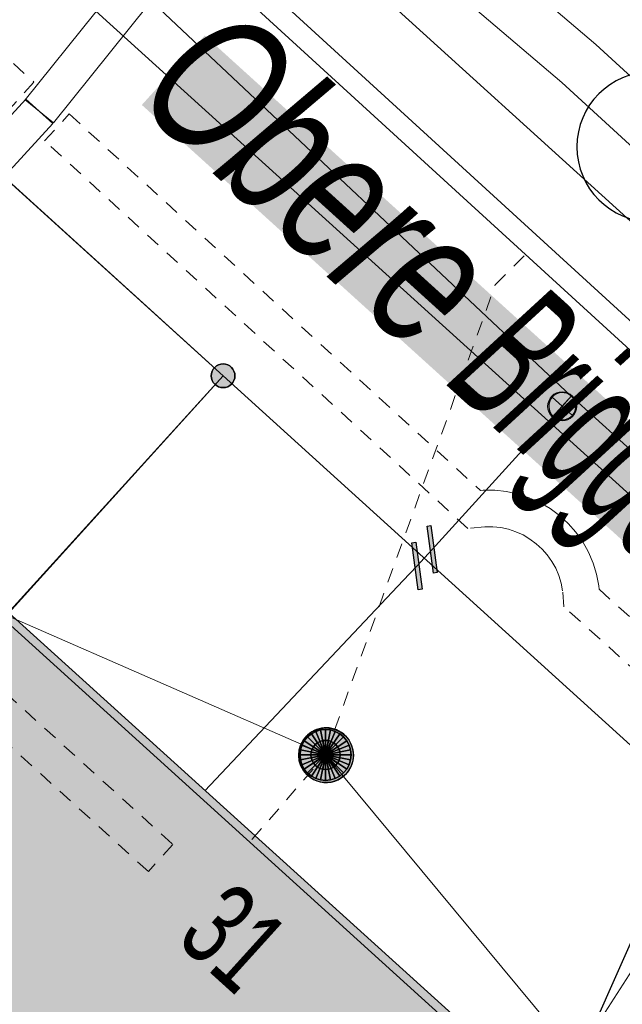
# Model space of a CAD drawing. Header units: metres. Extents: x 2695560 to 2696939, y 1260491 to 1262050.
# Tile 555 of 656: x 2696031 to 2696039, y 1261139 to 1261152. Entities that reach past the tile are written whole.
import ezdxf

# ---------------------------------------------------------------- set-up
doc = ezdxf.new("R2010")
doc.units = ezdxf.units.M
doc.linetypes.add('AUSGEZOGEN', pattern=[0])
doc.linetypes.add('VERDECKT2_S2', pattern=[0.36, 0.2, -0.16])
for name, color, linetype in [('XR$1$AV_Gebäudeflächen (BB)', 7, 'AUSGEZOGEN'), ('XR$1$AV_Grenzpunkte', 7, 'AUSGEZOGEN'), ('XR$1$AV_Haus-Nr.', 7, 'AUSGEZOGEN'), ('XR$1$AV_Linien (BB)', 7, 'AUSGEZOGEN'), ('XR$1$AV_Strassennamen', 7, 'AUSGEZOGEN'), ('XR$1$AW_LK_Schachtdeckel', 24, 'AUSGEZOGEN'), ('XR$1$GR_Baum', 94, 'AUSGEZOGEN'), ('XR$1$Liegenschaftsgrenzen', 7, 'AUSGEZOGEN'), ('XR$1$PFAV', 255, 'AUSGEZOGEN'), ('XR$1$PFAW', 255, 'AUSGEZOGEN'), ('XR$1$PFWA', 255, 'AUSGEZOGEN'), ('XR$1$RP_Abstandslinie', 7, 'AUSGEZOGEN'), ('XR$1$WA_LK_Absperrarmatur', 171, 'AUSGEZOGEN'), ('XR$1$WA_LK_Rohrleitungsteil', 171, 'AUSGEZOGEN')]:
    doc.layers.add(name, color=color, linetype=linetype)
for name, color, linetype, lineweight in [('XR$2$ABW-Linie-R-genau', 4, 'AUSGEZOGEN', 18), ('XR$2$ABW-Linie-R-ungenau', 4, 'VERDECKT2_S2', 18), ('XR$2$ABW-LinieFlaeche-R-genau', 4, 'AUSGEZOGEN', 18), ('XR$2$ABW-Punkt', 6, 'AUSGEZOGEN', 18), ('XR$2$ELE-Flaeche-oberirdisch', 1, 'AUSGEZOGEN', 18), ('XR$2$ELE-LinieFlaeche-genau', 1, 'AUSGEZOGEN', 18), ('XR$2$ELE-LinieFlaeche-ungenau', 1, 'VERDECKT2_S2', 18), ('XR$2$GAS-Linie-genau', 12, 'AUSGEZOGEN', 18), ('XR$2$WAS-Linie-genau', 5, 'AUSGEZOGEN', 18), ('XR$2$WAS-Punkt', 5, 'AUSGEZOGEN', 18)]:
    doc.layers.add(name, color=color, linetype=linetype, lineweight=lineweight)
doc.styles.add('ARIAL', font='arial.ttf')

# ---------------------------------------------------------------- blocks, each defined once
blk = doc.blocks.new('COMPLEXOBJECT_627')
at = {"layer": 'XR$1$AV_Linien (BB)', "color": 7, "linetype": 'AUSGEZOGEN', "transparency": 33554687}
blk.add_lwpolyline([(6008.311, 11177.006), (6056.879, 11132.95), (6078.507, 11113.365)], dxfattribs=at)
blk = doc.blocks.new('BAV15')
at = {"layer": 'XR$1$PFAV', "transparency": 33554687}
blk.add_hatch(color=7, dxfattribs=at).paths.add_polyline_path([(0.5, 0), (0.49, 0.101), (0.459, 0.197), (0.41, 0.286), (0.344, 0.362), (0.264, 0.424), (0.174, 0.469), (0.076, 0.494), (-0.025, 0.499), (-0.125, 0.484), (-0.22, 0.449), (-0.306, 0.395), (-0.379, 0.326), (-0.437, 0.243), (-0.477, 0.15), (-0.497, 0.051), (-0.497, -0.051), (-0.477, -0.15), (-0.437, -0.243), (-0.379, -0.326), (-0.306, -0.395), (-0.22, -0.449), (-0.125, -0.484), (-0.025, -0.499), (0.076, -0.494), (0.174, -0.469), (0.264, -0.424), (0.344, -0.362), (0.41, -0.286), (0.459, -0.197), (0.49, -0.101)])
at = {"color": 7, "transparency": 33554687}
for start, end in [(90, 270), (270, 90)]:
    blk.add_arc((0, 0), 0.5, start, end, dxfattribs=at)
at = {"layer": 'XR$1$PFAV', "transparency": 33554687}
blk.add_circle((0, 0), 0.5, dxfattribs=at)
blk = doc.blocks.new('WBGR1')
at = {"color": 94, "transparency": 33554687}
for radius, start, end in [(1, 90, 270), (1, 270, 90), (0.05, 90, 270), (0.05, 270, 90)]:
    blk.add_arc((0, 0), radius, start, end, dxfattribs=at)
blk = doc.blocks.new('BAW2082')
at = {"layer": 'XR$1$PFAW', "transparency": 33554687}
blk.add_hatch(color=7, dxfattribs=at).paths.add_polyline_path([(0.509, -0.003), (0.499, 0.098), (0.469, 0.194), (0.42, 0.283), (0.354, 0.359), (0.274, 0.421), (0.183, 0.466), (0.085, 0.491), (-0.016, 0.496), (-0.116, 0.481), (-0.211, 0.446), (-0.297, 0.392), (-0.37, 0.323), (-0.428, 0.24), (-0.468, 0.147), (-0.488, 0.047), (-0.488, -0.054), (-0.468, -0.153), (-0.428, -0.246), (-0.37, -0.329), (-0.297, -0.398), (-0.211, -0.452), (-0.116, -0.487), (-0.016, -0.502), (0.085, -0.497), (0.183, -0.472), (0.274, -0.427), (0.354, -0.366), (0.42, -0.289), (0.469, -0.2), (0.499, -0.104)])
at = {"transparency": 33554687}
for start, end in [(91.1948, 268.8052), (268.8052, 91.1948)]:
    blk.add_arc((0.01, 0), 0.5, start, end, dxfattribs=at)
at = {"layer": 'XR$1$PFAW', "transparency": 33554687}
blk.add_circle((0.009, -0.003), 0.5, dxfattribs=at)
blk = doc.blocks.new('BWA2013')
at = {"true_color": 0x000000, "transparency": 33554687}
blk.add_hatch(color=18, dxfattribs=at).paths.add_polyline_path([(-0.291, -0.409), (0.352, 0.357), (0.291, 0.409), (-0.352, -0.357)])
at = {"transparency": 33554687}
blk.add_lwpolyline([(-0.291, -0.409), (-0.352, -0.357), (0.291, 0.409), (0.352, 0.357), (-0.291, -0.409)], close=True, dxfattribs=at)
blk = doc.blocks.new('BWA965')
at = {"layer": 'XR$1$PFWA', "transparency": 33554687}
blk.add_hatch(color=7, dxfattribs=at).paths.add_polyline_path([(0, 0.5), (-0.051, 0.497), (-0.101, 0.49), (-0.15, 0.477), (-0.197, 0.459), (-0.243, 0.437), (-0.286, 0.41), (-0.326, 0.379), (-0.362, 0.344), (-0.395, 0.306), (-0.424, 0.264), (-0.449, 0.22), (-0.469, 0.174), (-0.484, 0.125), (-0.494, 0.076), (-0.499, 0.025), (-0.499, -0.025), (-0.494, -0.076), (-0.484, -0.125), (-0.469, -0.174), (-0.449, -0.22), (-0.424, -0.264), (-0.395, -0.306), (-0.362, -0.344), (-0.326, -0.379), (-0.286, -0.41), (-0.243, -0.437), (-0.197, -0.459), (-0.15, -0.477), (-0.101, -0.49), (-0.051, -0.497), (0, -0.5), (0.051, -0.497), (0.101, -0.49), (0.15, -0.477), (0.197, -0.459), (0.243, -0.437), (0.286, -0.41), (0.326, -0.379), (0.362, -0.344), (0.395, -0.306), (0.424, -0.264), (0.449, -0.22), (0.469, -0.174), (0.484, -0.125), (0.494, -0.076), (0.499, -0.025), (0.499, 0.025), (0.494, 0.076), (0.484, 0.125), (0.469, 0.174), (0.449, 0.22), (0.424, 0.264), (0.395, 0.306), (0.362, 0.344), (0.326, 0.379), (0.286, 0.41), (0.243, 0.437), (0.197, 0.459), (0.15, 0.477), (0.101, 0.49), (0.051, 0.497)])
at = {"transparency": 33554687}
blk.add_line((0, 0.5), (0, -0.5), dxfattribs=at)
for start, end in [(90, 270), (270, 90)]:
    blk.add_arc((0, 0), 0.5, start, end, dxfattribs=at)
blk = doc.blocks.new('WAS-ABSPERRORGAN')
at = {"layer": 'XR$2$WAS-Punkt', "linetype": 'AUSGEZOGEN', "transparency": 33554687}
for p, q in [((0, 200, 2500), (0, -200, 2500)), ((0, 0), (0, 0))]:
    blk.add_line(p, q, dxfattribs=at)
blk.add_circle((0, 0, 502500), 200, dxfattribs=at)
blk = doc.blocks.new('ABW-NORMSCHACHT_WEITERE')
at = {"layer": 'XR$2$ABW-Punkt', "linetype": 'AUSGEZOGEN', "lineweight": 25, "transparency": 33554687}
for points in [[(-141, 141, 2500), (0, 0, 2500), (-166, 111, 2500)], [(-141, 141), (0, 0), (-166, 111)], [(-141, 141, 2500), (-141, 141), (-166, 111), (-166, 111, 2500)], [(-111, 166, 2500), (0, 0, 2500), (-141, 141, 2500)], [(-111, 166), (0, 0), (-141, 141)], [(-111, 166, 2500), (-111, 166), (-141, 141), (-141, 141, 2500)], [(-77, 185, 2500), (0, 0, 2500), (-111, 166, 2500)], [(-77, 185), (0, 0), (-111, 166)], [(-77, 185, 2500), (-77, 185), (-111, 166), (-111, 166, 2500)], [(-39, 196, 2500), (0, 0, 2500), (-77, 185, 2500)], [(-39, 196), (0, 0), (-77, 185)], [(-39, 196, 2500), (-39, 196), (-77, 185), (-77, 185, 2500)], [(0, 200, 2500), (0, 0, 2500), (-39, 196, 2500)], [(0, 200), (0, 0), (-39, 196)], [(0, 200, 2500), (0, 200), (-39, 196), (-39, 196, 2500)], [(39, 196, 2500), (0, 0, 2500), (0, 200, 2500)], [(39, 196), (0, 0), (0, 200)], [(39, 196, 2500), (39, 196), (0, 200), (0, 200, 2500)], [(77, 185, 2500), (0, 0, 2500), (39, 196, 2500)], [(77, 185), (0, 0), (39, 196)], [(111, 166, 2500), (0, 0, 2500), (77, 185, 2500)], [(111, 166), (0, 0), (77, 185)], [(141, 141, 2500), (0, 0, 2500), (111, 166, 2500)], [(141, 141), (0, 0), (111, 166)], [(166, 111, 2500), (0, 0, 2500), (141, 141, 2500)], [(166, 111), (0, 0), (141, 141)], [(77, 185, 2500), (77, 185), (39, 196), (39, 196, 2500)], [(111, 166, 2500), (111, 166), (77, 185), (77, 185, 2500)], [(141, 141, 2500), (141, 141), (111, 166), (111, 166, 2500)], [(166, 111, 2500), (166, 111), (141, 141), (141, 141, 2500)], [(-196, 39, 2500), (0, 0, 2500), (-200, 0, 2500)], [(-196, 39), (0, 0), (-200, 0)], [(-196, 39, 2500), (-196, 39), (-200, 0), (-200, 0, 2500)], [(-200, 0, 2500), (0, 0, 2500), (-196, -39, 2500)], [(-200, 0), (0, 0), (-196, -39)], [(-185, 77, 2500), (0, 0, 2500), (-196, 39, 2500)], [(-185, 77), (0, 0), (-196, 39)], [(-185, 77, 2500), (-185, 77), (-196, 39), (-196, 39, 2500)], [(-196, -39, 2500), (0, 0, 2500), (-185, -77, 2500)], [(-196, -39), (0, 0), (-185, -77)], [(-166, 111, 2500), (0, 0, 2500), (-185, 77, 2500)], [(-166, 111), (0, 0), (-185, 77)], [(-166, 111, 2500), (-166, 111), (-185, 77), (-185, 77, 2500)], [(-185, -77, 2500), (0, 0, 2500), (-166, -111, 2500)], [(-185, -77), (0, 0), (-166, -111)], [(-166, -111, 2500), (0, 0, 2500), (-141, -141, 2500)], [(-166, -111), (0, 0), (-141, -141)], [(-141, -141, 2500), (0, 0, 2500), (-111, -166, 2500)], [(-141, -141), (0, 0), (-111, -166)], [(-111, -166, 2500), (0, 0, 2500), (-77, -185, 2500)], [(-111, -166), (0, 0), (-77, -185)], [(-77, -185, 2500), (0, 0, 2500), (-39, -196, 2500)], [(-77, -185), (0, 0), (-39, -196)], [(-39, -196, 2500), (0, 0, 2500), (0, -200, 2500)], [(-39, -196), (0, 0), (0, -200)], [(185, 77, 2500), (0, 0, 2500), (166, 111, 2500)], [(185, 77), (0, 0), (166, 111)], [(196, 39, 2500), (0, 0, 2500), (185, 77, 2500)], [(196, 39), (0, 0), (185, 77)], [(200, 0, 2500), (0, 0, 2500), (196, 39, 2500)], [(200, 0), (0, 0), (196, 39)], [(0, -200, 2500), (0, 0, 2500), (39, -196, 2500)], [(39, -196, 2500), (0, 0, 2500), (77, -185, 2500)], [(77, -185, 2500), (0, 0, 2500), (111, -166, 2500)], [(111, -166, 2500), (0, 0, 2500), (141, -141, 2500)], [(141, -141, 2500), (0, 0, 2500), (166, -111, 2500)], [(166, -111, 2500), (0, 0, 2500), (185, -77, 2500)], [(185, -77, 2500), (0, 0, 2500), (196, -39, 2500)], [(196, -39, 2500), (0, 0, 2500), (200, 0, 2500)], [(0, -200), (0, 0), (39, -196)], [(39, -196), (0, 0), (77, -185)], [(77, -185), (0, 0), (111, -166)], [(111, -166), (0, 0), (141, -141)], [(141, -141), (0, 0), (166, -111)], [(166, -111), (0, 0), (185, -77)], [(185, -77), (0, 0), (196, -39)], [(196, -39), (0, 0), (200, 0)], [(185, 77, 2500), (185, 77), (166, 111), (166, 111, 2500)], [(196, 39, 2500), (196, 39), (185, 77), (185, 77, 2500)], [(200, 0, 2500), (200, 0), (196, 39), (196, 39, 2500)], [(-200, 0, 2500), (-200, 0), (-196, -39), (-196, -39, 2500)], [(-196, -39, 2500), (-196, -39), (-185, -77), (-185, -77, 2500)], [(-185, -77, 2500), (-185, -77), (-166, -111), (-166, -111, 2500)], [(-166, -111, 2500), (-166, -111), (-141, -141), (-141, -141, 2500)], [(141, -141, 2500), (141, -141), (166, -111), (166, -111, 2500)], [(166, -111, 2500), (166, -111), (185, -77), (185, -77, 2500)], [(185, -77, 2500), (185, -77), (196, -39), (196, -39, 2500)], [(196, -39, 2500), (196, -39), (200, 0), (200, 0, 2500)], [(-141, -141, 2500), (-141, -141), (-111, -166), (-111, -166, 2500)], [(-111, -166, 2500), (-111, -166), (-77, -185), (-77, -185, 2500)], [(-77, -185, 2500), (-77, -185), (-39, -196), (-39, -196, 2500)], [(-39, -196, 2500), (-39, -196), (0, -200), (0, -200, 2500)], [(0, -200, 2500), (0, -200), (39, -196), (39, -196, 2500)], [(39, -196, 2500), (39, -196), (77, -185), (77, -185, 2500)], [(77, -185, 2500), (77, -185), (111, -166), (111, -166, 2500)], [(111, -166, 2500), (111, -166), (141, -141), (141, -141, 2500)]]:
    blk.add_3dface(points, dxfattribs=at)
blk = doc.blocks.new('ABW-DECKEL')
at = {"layer": 'XR$2$ABW-Punkt', "linetype": 'AUSGEZOGEN', "lineweight": 25, "transparency": 33554687}
for points in [[(-194, 291, 2500), (0, 0, 2500), (-247, 247, 2500)], [(-194, 291), (0, 0), (-247, 247)], [(-194, 291, 2500), (-194, 291), (-247, 247), (-247, 247, 2500)], [(-134, 323, 2500), (0, 0, 2500), (-194, 291, 2500)], [(-134, 323), (0, 0), (-194, 291)], [(-134, 323, 2500), (-134, 323), (-194, 291), (-194, 291, 2500)], [(-68, 343, 2500), (0, 0, 2500), (-134, 323, 2500)], [(-68, 343), (0, 0), (-134, 323)], [(-68, 343, 2500), (-68, 343), (-134, 323), (-134, 323, 2500)], [(0, 350, 2500), (0, 0, 2500), (-68, 343, 2500)], [(0, 350), (0, 0), (-68, 343)], [(0, 350, 2500), (0, 350), (-68, 343), (-68, 343, 2500)], [(68, 343, 2500), (0, 0, 2500), (0, 350, 2500)], [(68, 343), (0, 0), (0, 350)], [(68, 343, 2500), (68, 343), (0, 350), (0, 350, 2500)], [(134, 323, 2500), (0, 0, 2500), (68, 343, 2500)], [(134, 323), (0, 0), (68, 343)], [(194, 291, 2500), (0, 0, 2500), (134, 323, 2500)], [(194, 291), (0, 0), (134, 323)], [(247, 247, 2500), (0, 0, 2500), (194, 291, 2500)], [(247, 247), (0, 0), (194, 291)], [(134, 323, 2500), (134, 323), (68, 343), (68, 343, 2500)], [(194, 291, 2500), (194, 291), (134, 323), (134, 323, 2500)], [(247, 247, 2500), (247, 247), (194, 291), (194, 291, 2500)], [(-291, 194, 2500), (0, 0, 2500), (-323, 134, 2500)], [(-291, 194), (0, 0), (-323, 134)], [(-291, 194, 2500), (-291, 194), (-323, 134), (-323, 134, 2500)], [(-247, 247, 2500), (0, 0, 2500), (-291, 194, 2500)], [(-247, 247), (0, 0), (-291, 194)], [(-247, 247, 2500), (-247, 247), (-291, 194), (-291, 194, 2500)], [(291, 194, 2500), (0, 0, 2500), (247, 247, 2500)], [(291, 194), (0, 0), (247, 247)], [(323, 134, 2500), (0, 0, 2500), (291, 194, 2500)], [(323, 134), (0, 0), (291, 194)], [(291, 194, 2500), (291, 194), (247, 247), (247, 247, 2500)], [(323, 134, 2500), (323, 134), (291, 194), (291, 194, 2500)], [(-343, 68, 2500), (0, 0, 2500), (-350, 0, 2500)], [(-343, 68), (0, 0), (-350, 0)], [(-343, 68, 2500), (-343, 68), (-350, 0), (-350, 0, 2500)], [(-350, 0, 2500), (0, 0, 2500), (-343, -68, 2500)], [(-350, 0), (0, 0), (-343, -68)], [(-323, 134, 2500), (0, 0, 2500), (-343, 68, 2500)], [(-323, 134), (0, 0), (-343, 68)], [(-323, 134, 2500), (-323, 134), (-343, 68), (-343, 68, 2500)], [(-343, -68, 2500), (0, 0, 2500), (-323, -134, 2500)], [(-343, -68), (0, 0), (-323, -134)], [(-323, -134, 2500), (0, 0, 2500), (-291, -194, 2500)], [(-323, -134), (0, 0), (-291, -194)], [(-291, -194, 2500), (0, 0, 2500), (-247, -247, 2500)], [(-291, -194), (0, 0), (-247, -247)], [(-247, -247, 2500), (0, 0, 2500), (-194, -291, 2500)], [(-247, -247), (0, 0), (-194, -291)], [(-194, -291, 2500), (0, 0, 2500), (-134, -323, 2500)], [(-194, -291), (0, 0), (-134, -323)], [(-134, -323, 2500), (0, 0, 2500), (-68, -343, 2500)], [(-134, -323), (0, 0), (-68, -343)], [(-68, -343, 2500), (0, 0, 2500), (0, -350, 2500)], [(-68, -343), (0, 0), (0, -350)], [(343, 68, 2500), (0, 0, 2500), (323, 134, 2500)], [(343, 68), (0, 0), (323, 134)], [(350, 0, 2500), (0, 0, 2500), (343, 68, 2500)], [(350, 0), (0, 0), (343, 68)], [(0, -350, 2500), (0, 0, 2500), (68, -343, 2500)], [(68, -343, 2500), (0, 0, 2500), (134, -323, 2500)], [(134, -323, 2500), (0, 0, 2500), (194, -291, 2500)], [(194, -291, 2500), (0, 0, 2500), (247, -247, 2500)], [(247, -247, 2500), (0, 0, 2500), (291, -194, 2500)], [(291, -194, 2500), (0, 0, 2500), (323, -134, 2500)], [(323, -134, 2500), (0, 0, 2500), (343, -68, 2500)], [(343, -68, 2500), (0, 0, 2500), (350, 0, 2500)], [(0, -350), (0, 0), (68, -343)], [(68, -343), (0, 0), (134, -323)], [(134, -323), (0, 0), (194, -291)], [(194, -291), (0, 0), (247, -247)], [(247, -247), (0, 0), (291, -194)], [(291, -194), (0, 0), (323, -134)], [(323, -134), (0, 0), (343, -68)], [(343, -68), (0, 0), (350, 0)], [(343, 68, 2500), (343, 68), (323, 134), (323, 134, 2500)], [(350, 0, 2500), (350, 0), (343, 68), (343, 68, 2500)], [(-350, 0, 2500), (-350, 0), (-343, -68), (-343, -68, 2500)], [(-343, -68, 2500), (-343, -68), (-323, -134), (-323, -134, 2500)], [(-323, -134, 2500), (-323, -134), (-291, -194), (-291, -194, 2500)], [(291, -194, 2500), (291, -194), (323, -134), (323, -134, 2500)], [(323, -134, 2500), (323, -134), (343, -68), (343, -68, 2500)], [(343, -68, 2500), (343, -68), (350, 0), (350, 0, 2500)], [(-291, -194, 2500), (-291, -194), (-247, -247), (-247, -247, 2500)], [(-247, -247, 2500), (-247, -247), (-194, -291), (-194, -291, 2500)], [(194, -291, 2500), (194, -291), (247, -247), (247, -247, 2500)], [(247, -247, 2500), (247, -247), (291, -194), (291, -194, 2500)], [(-194, -291, 2500), (-194, -291), (-134, -323), (-134, -323, 2500)], [(-134, -323, 2500), (-134, -323), (-68, -343), (-68, -343, 2500)], [(-68, -343, 2500), (-68, -343), (0, -350), (0, -350, 2500)], [(0, -350, 2500), (0, -350), (68, -343), (68, -343, 2500)], [(68, -343, 2500), (68, -343), (134, -323), (134, -323, 2500)], [(134, -323, 2500), (134, -323), (194, -291), (194, -291, 2500)]]:
    blk.add_3dface(points, dxfattribs=at)

msp = doc.modelspace()

# ---------------------------------------------------------------- hatches: boundary and pattern name
at = {"transparency": 33554687}
msp.add_hatch(color=7, dxfattribs=at).paths.add_polyline_path([(2696033.389, 1261152.198), (2696032.526, 1261151.246), (2696042.921, 1261141.822), (2696043.784, 1261142.774)])
at = {"layer": 'XR$1$AV_Gebäudeflächen (BB)', "true_color": 0xd2d2d2, "transparency": 33554687}
msp.add_hatch(color=254, dxfattribs=at).paths.add_polyline_path([(2696030.701, 1261144.278), (2696023.738, 1261136.646), (2696031.171, 1261129.906), (2696031.275, 1261129.812), (2696038.22, 1261137.471)])

# ---------------------------------------------------------------- linework, layer by layer
at = {"layer": 'XR$1$AV_Linien (BB)', "color": 7, "linetype": 'AUSGEZOGEN', "transparency": 33554687}
for p, q in [((2696030.701, 1261144.278), (2696033.64, 1261147.53)), ((2696040.083, 1261141.684), (2696033.64, 1261147.53)), ((2696038.22, 1261137.471), (2696030.701, 1261144.278)), ((2696038.22, 1261137.471), (2696040.083, 1261141.684))]:
    msp.add_line(p, q, dxfattribs=at)
msp.add_lwpolyline([(2696033.64, 1261147.53), (2696023.56, 1261156.68), (2696014.836, 1261164.577)], dxfattribs=at)
at = {"layer": 'XR$1$Liegenschaftsgrenzen', "color": 7, "linetype": 'AUSGEZOGEN', "transparency": 33554687}
for p, q in [((2696023.56, 1261156.68), (2696033.64, 1261147.53)), ((2696033.64, 1261147.53), (2696010.45, 1261121.98)), ((2696033.64, 1261147.53), (2696043.56, 1261138.53))]:
    msp.add_line(p, q, dxfattribs=at)
at = {"layer": 'XR$1$RP_Abstandslinie', "color": 7, "linetype": 'AUSGEZOGEN', "transparency": 33554687}
msp.add_lwpolyline([(2696034.4, 1261065.41), (2696070.75, 1261107.81), (2696041.65, 1261134.2), (2696012.02, 1261161.08), (2695982.4, 1261187.96), (2695952.87, 1261214.76)], dxfattribs=at)
at = {"layer": 'XR$2$ABW-Linie-R-genau', "linetype": 'AUSGEZOGEN', "transparency": 33554687}
for p, q in [((2696030.738, 1261144.214), (2696035.045, 1261142.329)), ((2696038.483, 1261138.19), (2696035.045, 1261142.329)), ((2696040.24, 1261140.915), (2696038.483, 1261138.19))]:
    msp.add_line(p, q, dxfattribs=at)
at = {"layer": 'XR$2$ABW-Linie-R-ungenau', "linetype": 'VERDECKT2_S2', "transparency": 33554687}
msp.add_line((2696034.035, 1261141.169), (2696035.045, 1261142.329), dxfattribs=at)
msp.add_lwpolyline([(2696035.045, 1261142.329), (2696037.373, 1261148.778), (2696037.772, 1261149.178)], dxfattribs=at)
at = {"layer": 'XR$2$ABW-LinieFlaeche-R-genau', "linetype": 'AUSGEZOGEN', "transparency": 33554687}
msp.add_lwpolyline([(2696040.601, 1261146.618), (2696010.878, 1261173.799), (2696011.08, 1261174.021), (2696040.803, 1261146.84), (2696040.601, 1261146.618)], close=True, dxfattribs=at)
at = {"layer": 'XR$2$ELE-Flaeche-oberirdisch', "transparency": 33554687}
msp.add_lwpolyline([(2696068.198, 1261125.023), (2696053.575, 1261138.49), (2696038.751, 1261152.077), (2696031.072, 1261158.61), (2696023.825, 1261165.407), (2696016.255, 1261172.156), (2696015.789, 1261171.634), (2696023.353, 1261164.891), (2696030.606, 1261158.088), (2696038.287, 1261151.553), (2696053.101, 1261137.974), (2696068.198, 1261124.071), (2696068.198, 1261125.023)], close=True, dxfattribs=at)
at = {"layer": 'XR$2$ELE-LinieFlaeche-genau', "linetype": 'AUSGEZOGEN', "transparency": 33554687}
msp.add_lwpolyline([(2696034.164, 1261154.554), (2696031.316, 1261151.002), (2696030.926, 1261151.314), (2696030.926, 1261151.314), (2696033.792, 1261154.888)], dxfattribs=at)
msp.add_lwpolyline([(2696027.299, 1261147.356), (2696030.937, 1261151.327), (2696031.305, 1261150.989), (2696027.667, 1261147.018), (2696027.299, 1261147.356)], close=True, dxfattribs=at)
at = {"layer": 'XR$2$ELE-LinieFlaeche-ungenau', "linetype": 'VERDECKT2_S2', "transparency": 33554687}
for points in [[(2696018.711, 1261162.634), (2696031.047, 1261151.56), (2696030.713, 1261151.188), (2696030.713, 1261151.188), (2696018.249, 1261162.376)], [(2696048.724, 1261135.023), (2696038.314, 1261144.361), (2696038.296, 1261144.581), (2696038.275, 1261144.687), (2696038.243, 1261144.79), (2696038.201, 1261144.89), (2696038.148, 1261144.984), (2696038.086, 1261145.073), (2696038.014, 1261145.154), (2696037.935, 1261145.227), (2696037.847, 1261145.291), (2696037.754, 1261145.347), (2696037.656, 1261145.39), (2696037.552, 1261145.425), (2696037.447, 1261145.448), (2696037.34, 1261145.459), (2696037.231, 1261145.459), (2696036.998, 1261145.435), (2696031.193, 1261150.754), (2696031.531, 1261151.122), (2696037.17, 1261145.955), (2696037.205, 1261145.959), (2696037.366, 1261145.959), (2696037.527, 1261145.942), (2696037.684, 1261145.907), (2696037.836, 1261145.858), (2696037.984, 1261145.791), (2696038.123, 1261145.709), (2696038.253, 1261145.613), (2696038.372, 1261145.504), (2696038.478, 1261145.383), (2696038.572, 1261145.252), (2696038.651, 1261145.11), (2696038.713, 1261144.962), (2696038.761, 1261144.809), (2696038.792, 1261144.649), (2696038.796, 1261144.601), (2696049.058, 1261135.395)]]:
    msp.add_lwpolyline(points, dxfattribs=at)
msp.add_lwpolyline([(2696032.616, 1261140.73), (2696026.589, 1261146.195), (2696026.925, 1261146.565), (2696032.952, 1261141.1), (2696032.616, 1261140.73)], close=True, dxfattribs=at)
at = {"layer": 'XR$2$GAS-Linie-genau', "linetype": 'AUSGEZOGEN', "transparency": 33554687}
msp.add_line((2696061.802, 1261125.413), (2696018.167, 1261164.984), dxfattribs=at)
at = {"layer": 'XR$2$WAS-Linie-genau', "linetype": 'AUSGEZOGEN', "transparency": 33554687}
for p, q in [((2696030.917, 1261154.308), (2696038.415, 1261147.25)), ((2696038.415, 1261147.25), (2696038.289, 1261147.111)), ((2696038.415, 1261147.25), (2696054.049, 1261133.054)), ((2696038.289, 1261147.111), (2696036.505, 1261145.148)), ((2696036.505, 1261145.148), (2696036.296, 1261144.919)), ((2696036.296, 1261144.919), (2696036.11, 1261144.721)), ((2696036.11, 1261144.721), (2696033.391, 1261141.838))]:
    msp.add_line(p, q, dxfattribs=at)

# ---------------------------------------------------------------- block references
at = {"layer": 'XR$1$AV_Grenzpunkte', "color": 7, "linetype": 'AUSGEZOGEN', "lineweight": -3, "transparency": 33554687, "xscale": 0.3249999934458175, "yscale": 0.3249999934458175}
msp.add_blockref('BAV15', (2696033.64, 1261147.53), dxfattribs=at)
at = {"layer": 'XR$1$AV_Linien (BB)', "color": 7, "linetype": 'AUSGEZOGEN', "lineweight": -3, "transparency": 33554687}
msp.add_blockref('COMPLEXOBJECT_627', (2690000.97, 1249999.81), dxfattribs=at)
at = {"layer": 'XR$1$AW_LK_Schachtdeckel', "color": 24, "linetype": 'AUSGEZOGEN', "lineweight": -3, "transparency": 33554687, "xscale": 0.7499999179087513, "yscale": 0.7499999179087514, "rotation": 318.6660445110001}
msp.add_blockref('BAW2082', (2696035.048, 1261142.331), dxfattribs=at)
at = {"layer": 'XR$1$GR_Baum', "color": 94, "linetype": 'AUSGEZOGEN', "lineweight": -3, "transparency": 33554687, "xscale": 1.027451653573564, "yscale": 1.027451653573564}
msp.add_blockref('WBGR1', (2696039.518, 1261150.671), dxfattribs=at)
at = {"layer": 'XR$1$WA_LK_Absperrarmatur', "color": 171, "linetype": 'AUSGEZOGEN', "lineweight": -3, "transparency": 33554687, "xscale": 0.3749999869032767, "yscale": 0.3749999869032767, "rotation": 227.729365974}
msp.add_blockref('BWA965', (2696038.292, 1261147.113), dxfattribs=at)
at = {"layer": 'XR$1$WA_LK_Rohrleitungsteil', "color": 171, "linetype": 'AUSGEZOGEN', "lineweight": -3, "transparency": 33554687}
for p, xscale, yscale, rotation in [((2696036.508, 1261145.15), 0.6499999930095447, 0.6499999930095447, 227.729365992), ((2696036.299, 1261144.921), 0.6499999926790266, 0.6499999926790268, 227.7293660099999)]:
    msp.add_blockref('BWA2013', p, dxfattribs=dict(at, xscale=xscale, yscale=yscale, rotation=rotation))
at = {"layer": 'XR$2$ABW-Punkt', "color": 6, "linetype": 'AUSGEZOGEN', "lineweight": 18, "transparency": 33554687, "xscale": 0.001, "yscale": 0.001, "zscale": 0.001, "rotation": 360}
for name in ['ABW-DECKEL', 'ABW-NORMSCHACHT_WEITERE']:
    msp.add_blockref(name, (2696035.045, 1261142.329), dxfattribs=at)
at = {"layer": 'XR$2$WAS-Punkt', "color": 5, "linetype": 'AUSGEZOGEN', "lineweight": 18, "transparency": 33554687, "xscale": 0.001, "yscale": 0.001, "zscale": 0.001, "rotation": 137.8}
msp.add_blockref('WAS-ABSPERRORGAN', (2696038.289, 1261147.111), dxfattribs=at)

# ---------------------------------------------------------------- texts
at = {"layer": 'XR$1$AV_Haus-Nr.', "color": 7, "transparency": 33554687, "insert": (2696034.183, 1261140.256), "char_height": 1.1621, "width": 1.59081, "attachment_point": 2, "rotation": 317.8692, "style": 'ARIAL'}
msp.add_mtext('\\W0.64;31', dxfattribs=at)
at = {"layer": 'XR$1$AV_Strassennamen', "color": 7, "transparency": 33554687, "insert": (2696038.148, 1261147.003), "char_height": 1.93684, "width": 18.75777, "attachment_point": 5, "rotation": 317.8035, "style": 'ARIAL'}
msp.add_mtext('\\A1;{\\fArial|i1|b0;\\H1.936838;\\W0.700000;\\C7;Obere \\W0.490000;Briggerstrasse}\\P', dxfattribs=at)

doc.saveas('drawing.dxf')
